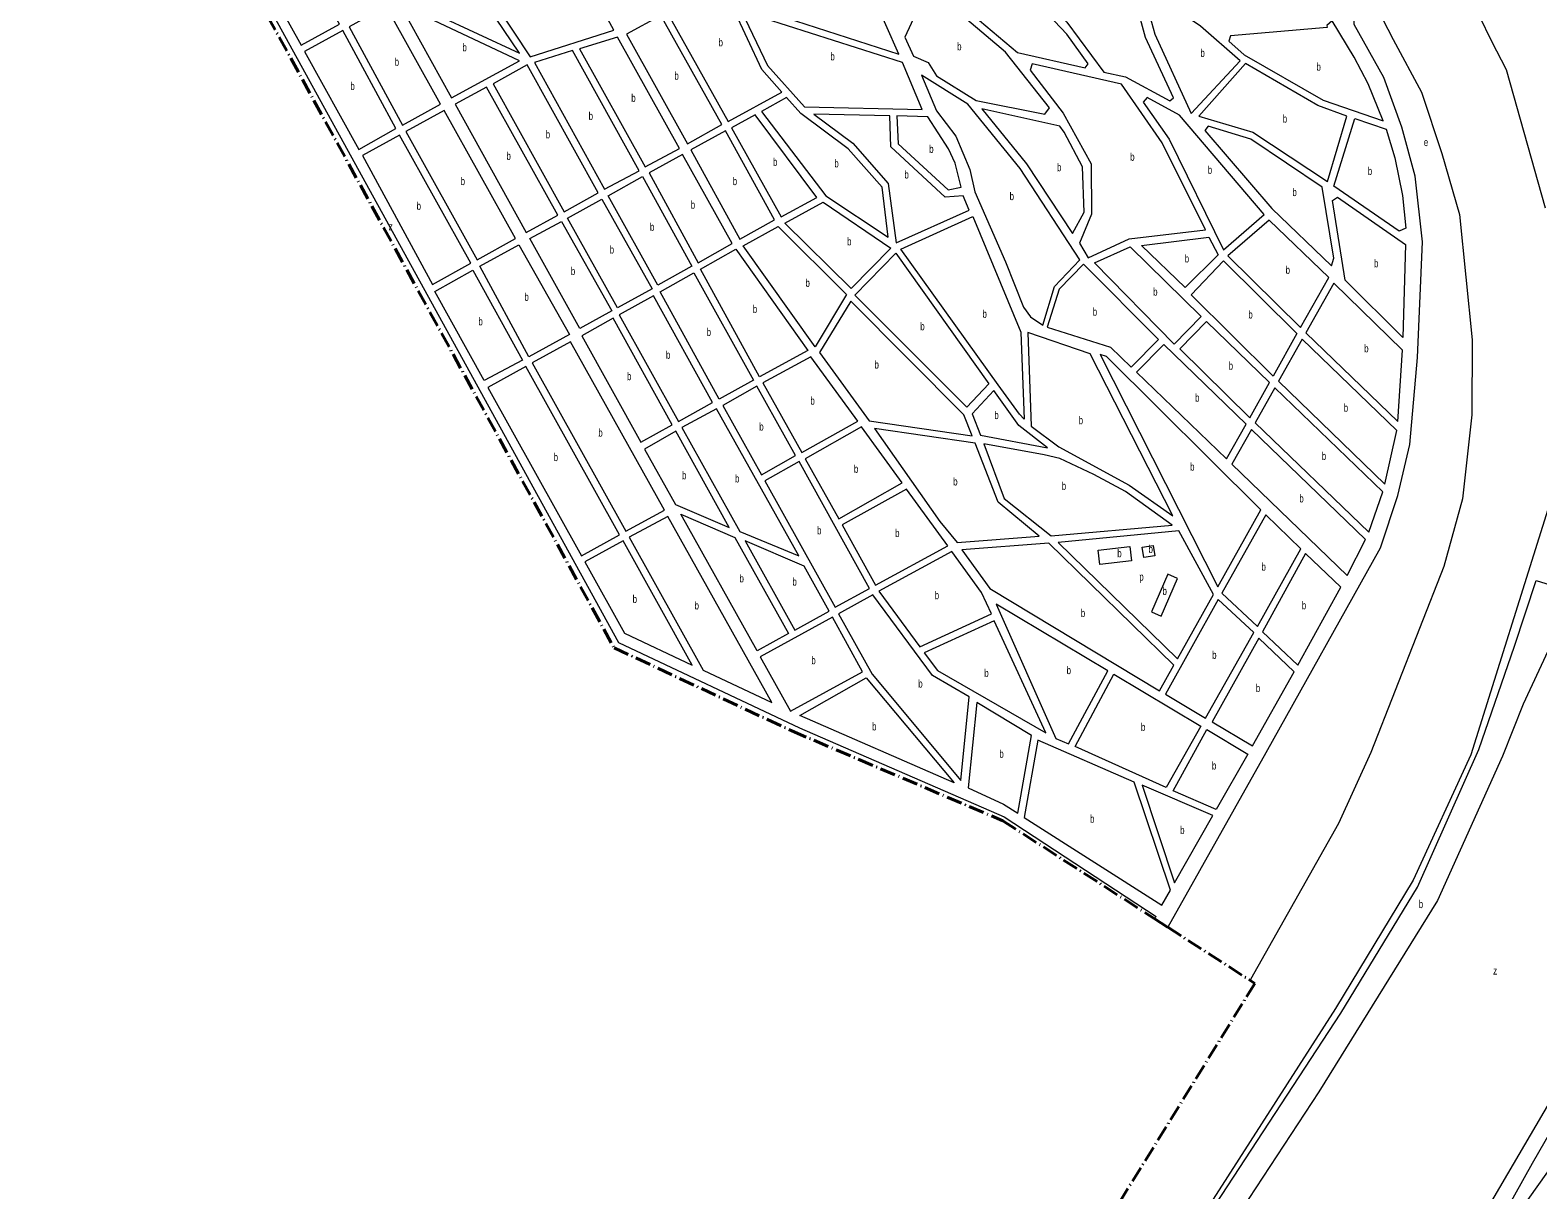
# Model space of a CAD drawing. Extents: x 639657 to 671642, y 222838 to 252123.
# Drawn here: x 652754 to 654679, y 226746 to 228228 of the extents above; entities that cross this region are included whole.
import ezdxf

# ---------------------------------------------------------------- set-up
doc = ezdxf.new("R2010")
doc.units = 0
doc.header["$LTSCALE"] = 4
doc.linetypes.add('DOT_DASHED', pattern=[7.7, 5, -1.2, 0.3, -1.2])
for name, color, linetype, lineweight in [('1', 7, 'Continuous', 13), ('21', 7, 'Continuous', 13), ('4', 7, 'DOT_DASHED', 40), ('5', 7, 'Continuous', 13), ('57', 7, 'Continuous', 35)]:
    doc.layers.add(name, color=color, linetype=linetype, lineweight=lineweight)
doc.layers.add('7', color=7, linetype='Continuous')

msp = doc.modelspace()

# ---------------------------------------------------------------- linework, layer by layer
at = {"layer": '1'}
for points in [[(652721.144, 228967.066), (652727.37, 228968.04), (652840.64, 228654.32), (653505.16, 227445.52), (653736.61, 227336.66), (653997.8, 227222.88), (654191.766, 227095.851), (654189.938, 227093.586), (654189.534, 227093.086)], [(654206.939, 227081.85), (654207.22, 227082.35), (654332.62, 227305.14), (654478.57, 227566.71), (654500.6, 227633.63), (654516.12, 227698.61), (654525.76, 227809.98), (654532.27, 227957.41), (654522.64, 228041.46), (654505.63, 228103.92), (654482.68, 228167.34), (654445.03, 228235.15), (654444.61, 228290.08), (654436.57, 228305.46)], [(654283.35, 226694.17), (654260.08, 226715.8), (654427.95, 226971.98), (654525.63, 227133.08), (654604.13, 227309.18), (654649.67, 227441.17), (654677.11, 227524.79), (654726.8, 227509.45), (654755.498, 227505.732)], [(654701.62, 226870.67), (654491.08, 226511.95), (654284.47, 226679.78), (654283.35, 226694.17)], [(654733.842, 226628.193), (654655.69, 226717.87), (654751.74, 226853.41), (654841.765, 226739.07)]]:
    msp.add_lwpolyline(points, dxfattribs=at)
for points in [[(653962.3, 228339.68), (654020.58, 228298.32), (654077.76, 228238.14), (654124.95, 228174.39), (654152.7, 228168.26), (654209.31, 228137.53), (654213.96, 228141.71), (654178.55, 228218.7), (654154.83, 228305.27), (654107.43, 228371.55), (654077.4, 228412.09)], [(653325.91, 228382.16), (653247.99, 228339.7), (653318.74, 228318.65), (653327.17, 228292.58), (653392.42, 228194.12), (653499.27, 228227.94), (653467.85, 228286.25)], [(653085.89, 228347.95), (653037.9, 228320.81), (653099.99, 228208.73), (653149.09, 228235.57)], [(653197.16, 228312.27), (653219.24, 228273), (653379.03, 228198.8), (653319.46, 228287.24), (653312.06, 228311.32), (653236.68, 228333.43)], [(653651.85, 228338.72), (653657.26, 228328.17), (653718.27, 228244.19), (653863.13, 228197.32), (653830.19, 228272.71), (653820.3, 228289.85), (653809.93, 228304.42), (653723.76, 228312.79)], [(653954.87, 228332.65), (653917.68, 228281.86), (654014.81, 228199.37), (654101.3, 228179.95), (654105.13, 228184.92), (654078, 228222.93), (654014, 228290.66)], [(653567.5, 228250.7), (653645.21, 228111.53), (653713.86, 228148.9), (653688.56, 228177.86), (653651.58, 228255.91), (653604.89, 228303.37)], [(653999.51, 228200.07), (653900.72, 228283.99), (653871.05, 228219.16), (653882.26, 228194.82), (653900.61, 228186.51), (653911.58, 228169.53), (653962.19, 228138.29), (654049.93, 228120.63), (654055.79, 228128.91)], [(654299.11, 228189), (654248.64, 228233.07), (654238.07, 228240.33), (654186.45, 228266.16), (654179.61, 228261.24), (654190.46, 228222.8), (654236.77, 228121.72)], [(653208.5, 228258.42), (653161.31, 228232.13), (653229.35, 228106.69), (653278.05, 228133.53)], [(653226.16, 228260.62), (653292.25, 228141.38), (653378.96, 228188.7)], [(653662.5, 228252.19), (653695.74, 228182.83), (653742.82, 228130.11), (653893.21, 228126.66), (653867.9, 228186.65)], [(653220.98, 228102.57), (653153.16, 228227.69), (653104.33, 228200.74), (653173.53, 228075.6)], [(653515.72, 228223.11), (653593.54, 228082.92), (653637.44, 228107.31), (653559.51, 228246.59)], [(654286.78, 228220.9), (654284.7, 228214.14), (654304.18, 228196.62), (654405.08, 228138.58), (654482.08, 228112.39), (654462.62, 228159.64), (654444.65, 228193.59), (654416.93, 228240.09), (654409.84, 228234.15), (654410.48, 228231.58)], [(653455.49, 228204.3), (653539.52, 228053.6), (653583.04, 228076.7), (653504.14, 228219.26)], [(653398.25, 228186.89), (653487.38, 228024.94), (653531.59, 228048.42), (653446.69, 228201.85)], [(653345.08, 228159.46), (653435.88, 227995.96), (653479.5, 228020.29), (653388.76, 228183.64)], [(653951.24, 228133.44), (653892.18, 228170.69), (653911.43, 228124.85), (653936.04, 228092.56), (653953.92, 228049.93), (653960.42, 228021.44), (653999.49, 227932.06), (654022.48, 227874.12), (654031.49, 227861.78), (654047.1, 227851.02), (654062.33, 227900.38), (654094.39, 227934.68), (654018.16, 228051.31)], [(654033.68, 228185.04), (654030.94, 228176.7), (654073.12, 228122.15), (654108.79, 228057.1), (654109.55, 227992.87), (654093.95, 227955.92), (654105.3, 227937.31), (654157.52, 227961.3), (654254.97, 227973.06), (654199.65, 228084.18), (654147.67, 228158.91)], [(654410.8, 228034.62), (654435.63, 228117.99), (654398.33, 228131.68), (654306.12, 228185.32), (654246.46, 228118.2), (654315.4, 228097.6)], [(653296.68, 228133.28), (653387.59, 227969.46), (653427.78, 227991.68), (653336.88, 228155.24)], [(653687.75, 228124.2), (653770.17, 228016.2), (653849.58, 227963.44), (653842.09, 228027.27), (653798.83, 228076.51), (653738.24, 228121.5), (653720.06, 228142.1)], [(654278.1, 227947.17), (654329.7, 227992.39), (654221.7, 228119.55), (654180.63, 228141.87), (654175.26, 228136.23), (654208.49, 228088.76)], [(653233.61, 228098.46), (653324.94, 227934.63), (653373.82, 227961.72), (653282.48, 228125.55)], [(653649.64, 228103.33), (653712.86, 227989.39), (653758.79, 228014.27), (653679.87, 228119.93)], [(653860.09, 227956.18), (653953.32, 227998.1), (653945.46, 228016.49), (653922.64, 228014.53), (653853.22, 228079.13), (653851.94, 228118.5), (653754.94, 228120.86), (653804.39, 228083.46), (653849.91, 228031.92)], [(653860.64, 228118.37), (653862.39, 228082.66), (653926.42, 228024.1), (653942.89, 228027.38), (653935.31, 228058.13), (653926.92, 228076.62), (653900.18, 228117.28)], [(653969.34, 228127.38), (654026.21, 228057.22), (654085.14, 227968.16), (654099.99, 227995.38), (654097.95, 228053.5), (654074.4, 228097.88), (654069.04, 228105.46)], [(654510.76, 227975.22), (654502.24, 227971.13), (654418.82, 228028.75), (654445.8, 228115.07), (654485.89, 228101.71), (654496.87, 228064.89), (654506.46, 228016.64)], [(653178.58, 228067.78), (653267.77, 227903.06), (653316.85, 227930.41), (653225.62, 228094.02)], [(653597.76, 228075.04), (653660.24, 227960.88), (653704.5, 227985.76), (653641.76, 228099.22)], [(654339.59, 228000.39), (654415.79, 227926.83), (654418.72, 227936.67), (654403.85, 228027.39), (654312.78, 228088.57), (654258.32, 228105.2), (654254.28, 228099.97)], [(653544.49, 228045.84), (653607.23, 227930.88), (653650.53, 227955.27), (653586.88, 228068.98)], [(653555.65, 227902.39), (653491.92, 228016.53), (653535.92, 228040.92), (653598.82, 227926.39)], [(653503.83, 227873.24), (653440.31, 227987.65), (653483.83, 228012.04), (653548.18, 227897.45)], [(653802.32, 227897.82), (653717.72, 227981.41), (653766.81, 228008.29), (653853.29, 227949.44)], [(654433.45, 227908.82), (654417.19, 228010.23), (654423.39, 228014.54), (654510.29, 227954.23), (654506.84, 227835.57)], [(653455.9, 227846.69), (653392.13, 227961.69), (653432.7, 227983.65), (653496.65, 227869.27)], [(653990.28, 227774.73), (653866.02, 227948.41), (653957.79, 227990), (654019.09, 227842.14), (654023.41, 227731.07), (654017.54, 227737.22)], [(654412.29, 227912.18), (654336.37, 227985.17), (654283.6, 227939.82), (654376.37, 227848.32)], [(653664.36, 227952.38), (653709.42, 227977.08), (653796.38, 227890.45), (653756.61, 227823.28)], [(654228.92, 227899.08), (654173.06, 227952.87), (654259.24, 227963.41), (654271.18, 227941.01)], [(653328.15, 227926.32), (653377.93, 227953.74), (653442.6, 227839.13), (653390.76, 227810.73)], [(653610.03, 227922.48), (653654.97, 227948.35), (653747.1, 227818.91), (653685.31, 227785.13)], [(653807.02, 227889.49), (653859.34, 227943.09), (653978.33, 227776.31), (653950.35, 227746.24)], [(654113.26, 227930.68), (654158.85, 227951.05), (654249.35, 227862.28), (654214.76, 227826.65)], [(653270.59, 227894.23), (653319.24, 227921.6), (653382.87, 227806.44), (653333.65, 227780.25)], [(654194.84, 227832.75), (654098.96, 227928.97), (654068.12, 227897.08), (654052.73, 227848.5), (654133.53, 227822.88), (654160.08, 227797.47)], [(654236.55, 227889.85), (654277.81, 227933.29), (654371.72, 227840.34), (654341.6, 227786.02)], [(653558.51, 227893.85), (653601.39, 227917.93), (653677.57, 227781), (653633.94, 227756.75)], [(654418.98, 227904.9), (654383.15, 227841.47), (654500.65, 227728.04), (654506.43, 227818.99)], [(653506.12, 227864.42), (653581.82, 227728), (653625.45, 227752.35), (653549.96, 227888.4)], [(653801.87, 227881.85), (653762.19, 227816.08), (653825.25, 227728.76), (653957.15, 227709.66), (653946.48, 227736.74)], [(653458.41, 227837.65), (653533.73, 227701.6), (653573.92, 227723.97), (653498.65, 227860.13)], [(654256.08, 227855.91), (654222.18, 227820.91), (654311.64, 227732.61), (654336.83, 227777.88)], [(653514.86, 227587.9), (653563.86, 227614.62), (653444.11, 227829.65), (653395.16, 227803.1)], [(654028.11, 227841.62), (654032.49, 227721.96), (654067.72, 227695.58), (654157.48, 227646.66), (654213.26, 227607.62), (654107.78, 227814.53)], [(654201.77, 227826.61), (654166.65, 227791.1), (654281.69, 227680.32), (654307.09, 227724.85)], [(654378.5, 227833.22), (654348.27, 227779.49), (654483.98, 227647.89), (654499.31, 227716.67)], [(653689.6, 227777.5), (653739.44, 227688.47), (653810.85, 227728.66), (653750.91, 227810.77)], [(654120.59, 227813.85), (654270.77, 227516.78), (654325.53, 227615.05), (654128.59, 227811.07)], [(653387.1, 227798.43), (653338.48, 227771.44), (653458.01, 227556.57), (653506.64, 227583.34)], [(653638.55, 227748.53), (653688.13, 227660.04), (653731.54, 227684.72), (653682.08, 227773)], [(654016.66, 227723.1), (653984.61, 227767.7), (653957.17, 227737.89), (653967.44, 227710.49), (654053.01, 227694.59)], [(654343.61, 227771.25), (654318.37, 227726.29), (654463.49, 227586.75), (654481.62, 227638.35)], [(653630.28, 227744.08), (653586.22, 227720.21), (653660.26, 227587.43), (653735.44, 227556.29)], [(653646.67, 227592.65), (653578.41, 227715.84), (653538.68, 227692.77), (653578.26, 227621.97)], [(653815.74, 227721.35), (653743.52, 227680.57), (653786.66, 227603.74), (653867.68, 227649.5)], [(653990.37, 227625.16), (653960.85, 227700.52), (653832.22, 227719.24), (653915.89, 227600.38), (653937.69, 227573.53), (654042.35, 227581.71)], [(654313.87, 227718.05), (654288.64, 227673.47), (654435.83, 227531.34), (654459.31, 227577.49)], [(653972.04, 227699.59), (653997.8, 227629.89), (654058.02, 227581.85), (654212.51, 227595.71), (654152.77, 227638.69), (654112.2, 227660.42), (654069.04, 227680.71), (654049.1, 227685.59)], [(653735.89, 227676.87), (653692.21, 227652.41), (653781.91, 227490.94), (653825.81, 227514.55)], [(653873.32, 227641.82), (653790.84, 227595.84), (653833.49, 227519), (653925.86, 227569.38)], [(653700.94, 227369.17), (653568.37, 227606.78), (653518.94, 227580.11), (653613.53, 227410.27)], [(653585.08, 227609.77), (653654.08, 227579.81), (653722.48, 227457.2), (653682.24, 227435.2)], [(654331.89, 227608.79), (654275.99, 227508.87), (654321.34, 227466.18), (654376.54, 227565.51)], [(653599.35, 227416.77), (653511.15, 227575.6), (653462.25, 227548.67), (653512.79, 227457.81)], [(653667.07, 227575.51), (653730.38, 227461.38), (653774.17, 227485.85), (653742.63, 227543.18)], [(654220.84, 227588.48), (654066.88, 227573.38), (654219.2, 227424.73), (654265.19, 227507.15)], [(653981.72, 227482.54), (653968.9, 227509.73), (653931.22, 227562.07), (653837.89, 227511.21), (653890.16, 227440.06)], [(653943.98, 227564.2), (653979.48, 227514.87), (654196.24, 227384.16), (654214.71, 227416.86), (654054.8, 227572.63)], [(654382.89, 227559.47), (654327.74, 227459.33), (654373.09, 227416.91), (654427.87, 227516.46)], [(653953.18, 227376.33), (653906.52, 227403.47), (653830.32, 227506.7), (653786.42, 227482.24), (653829.23, 227405.24), (653942.48, 227269.63)], [(654271.28, 227500.68), (654204.1, 227379.51), (654254.99, 227348.97), (654316.73, 227458.42)], [(653724.89, 227357.88), (653817.04, 227408.42), (653778.47, 227478.05), (653686.16, 227427.3)], [(653987.44, 227494.5), (654063.89, 227323.01), (654080.06, 227316.11), (654130.29, 227409.56)], [(653985.14, 227473.29), (653895.48, 227432.59), (653912.76, 227409.75), (654051.09, 227330.13)], [(654323.19, 227451.46), (654263.39, 227344.37), (654315.19, 227313.51), (654368.22, 227408.35)], [(653737.05, 227352.41), (653821.66, 227400.52), (653933.84, 227266.32)], [(654088.72, 227312.81), (654138.05, 227405.07), (654249.06, 227338.84), (654204.56, 227260.43)], [(654032.68, 227326.99), (653962.92, 227369.17), (653951.78, 227260.07), (653997.18, 227239.24), (654015.28, 227227.76)], [(654256.67, 227334.42), (654309.1, 227303.14), (654268.49, 227232.52), (654213.51, 227256.3)], [(654040.9, 227320.86), (654023.21, 227222.22), (654199.42, 227110.18), (654210.31, 227129.49), (654163.67, 227267.47)], [(654173.91, 227263.4), (654215.38, 227138.71), (654264.13, 227224.92)]]:
    msp.add_lwpolyline(points, close=True, dxfattribs=at)
at = {"layer": '21'}
for points in [[(654117.83, 227563.764), (654158.27, 227568.581), (654160.465, 227550.149), (654120.025, 227545.332)], [(654174.072, 227567.395), (654188.191, 227569.75), (654190.4, 227556.503), (654176.281, 227554.148)], [(654185.865, 227484.797), (654198.361, 227479.328), (654219.428, 227527.458), (654206.932, 227532.927)]]:
    msp.add_lwpolyline(points, close=True, dxfattribs=at)
msp.add_lwpolyline([(654726.8, 227509.45), (654726.567, 227508.95), (654660.463, 227367.064), (654634.185, 227300.316), (654551.311, 227116.251), (654399.713, 226871.506), (654283.678, 226694.67), (654283.35, 226694.17)], dxfattribs=at)
at = {"layer": '4'}
for points in [[(652721.144, 228967.066), (652835.14, 228651.18), (653499.57, 227439.02), (653726.56, 227332.83), (653996.15, 227217.92), (654189.534, 227093.086), (654206.939, 227081.85), (654311.793, 227014.164), (654317.98, 227010.17)], [(654317.98, 227010.17), (654000.55, 226496.84), (653818.04, 226189.89), (653782.58, 226116.04), (653860.32, 226050.09), (653868.888, 226045.776), (653873.145, 226043.632), (653912.63, 226023.75)]]:
    msp.add_lwpolyline(points, dxfattribs=at)
at = {"layer": '5'}
for p, q in [((654455.98, 228291.32), (654494.64, 228216.22)), ((654494.64, 228216.22), (654530.62, 228148.76)), ((654639.37, 228177.51), (654620.76, 228213.35)), ((654689.03, 228000.58), (654639.37, 228177.51)), ((654530.62, 228148.76), (654556.92, 228070.3)), ((654556.92, 228070.3), (654579.35, 227992.35)), ((654579.35, 227992.35), (654595.65, 227832.6)), ((654595.65, 227832.6), (654594.95, 227736.69)), ((654594.95, 227736.69), (654583.4, 227629.19)), ((654583.4, 227629.19), (654559.5, 227543)), ((654692.06, 227615.68), (654593.84, 227302.28)), ((654559.5, 227543), (654466.01, 227305.14)), ((654466.01, 227305.14), (654424.79, 227214.51)), ((654593.84, 227302.28), (654520.02, 227141.88)), ((654520.02, 227141.88), (654420.84, 226977.98)), ((654420.84, 226977.98), (654250.42, 226712.12))]:
    msp.add_line(p, q, dxfattribs=at)
for points in [[(654620.76, 228213.35), (654604.839, 228245.802), (654600.13, 228255.4)], [(654424.79, 227214.51), (654312.394, 227015.23), (654311.793, 227014.164)]]:
    msp.add_lwpolyline(points, dxfattribs=at)
at = {"layer": '57', "lineweight": 13}
msp.add_lwpolyline([(655165.526, 228000), (655181.09, 227941.941), (655194.923, 227871.571), (655193.449, 227841.095), (655179.97, 227779.868), (655135.92, 227649.743), (655093.324, 227538.13), (655044.474, 227432.221), (654964.262, 227296.151), (654871.478, 227130.757), (654764.135, 226940.026), (654672.214, 226780.043), (654551.164, 226563.406), (654442.404, 226376.38), (654342.782, 226207.575), (654245.74, 226049.305), (654143.289, 225890.757), (654115.637, 225846.409)], dxfattribs=at)

# ---------------------------------------------------------------- texts
at = {"layer": '7'}
for s, width, p in [('b', 0.75, (653306.016, 228201)), ('b', 0.75, (653633.095, 228207.45)), ('b', 0.75, (653937.842, 228202.31)), ('b', 0.75, (653219.474, 228182.555)), ('b', 0.75, (653775.891, 228189.425)), ('b', 0.75, (654248.567, 228193.94)), ('b', 0.75, (653576.706, 228164.755)), ('b', 0.75, (654396.722, 228176.24)), ('b', 0.75, (653162.929, 228151.645)), ('b', 0.75, (653521.658, 228136.43)), ('b', 0.75, (653467.167, 228113.395)), ('b', 0.75, (654353.622, 228109.97)), ('b', 0.75, (653412.327, 228089.8)), ('b', 0.75, (653902.123, 228071.235)), ('e', 0.75, (654533.81, 228079.904)), ('b', 0.75, (653362.273, 228062.35)), ('b', 0.75, (653702.633, 228054.66)), ('b', 0.75, (653780.974, 228052.77)), ('b', 0.75, (654065.307, 228047.77)), ('b', 0.75, (654158.829, 228061.175)), ('b', 0.75, (654257.832, 228044.52)), ('b', 0.75, (653303.713, 228030.09)), ('b', 0.75, (653651.196, 228030.05)), ('b', 0.75, (653870.47, 228038.52)), ('b', 0.75, (654462.253, 228043.1)), ('b', 0.75, (654004.824, 228010.855)), ('b', 0.75, (654365.959, 228016.015)), ('b', 0.75, (653247.466, 227998.54)), ('b', 0.75, (653597.538, 227999.93)), ('z', 0.8, (653211.607, 227972.213)), ('b', 0.75, (653545.468, 227971.655)), ('b', 0.75, (653797.198, 227953.055)), ('b', 0.75, (653494.051, 227942.64)), ('b', 0.75, (654228.428, 227931.245)), ('b', 0.75, (653444.457, 227915.17)), ('b', 0.75, (654357.269, 227916.745)), ('b', 0.75, (654470.144, 227925.055)), ('b', 0.75, (653744.137, 227900.18)), ('b', 0.75, (653385.153, 227882.235)), ('b', 0.75, (654188.167, 227888.85)), ('b', 0.75, (653676.819, 227866.74)), ('b', 0.75, (653970.177, 227860.535)), ('b', 0.75, (654110.935, 227863.22)), ('b', 0.75, (654309.653, 227859.655)), ('b', 0.75, (653326.42, 227850.925)), ('b', 0.75, (653617.913, 227837.34)), ('b', 0.75, (653890.716, 227844.665)), ('b', 0.75, (654457.658, 227816.47)), ('b', 0.75, (653565.889, 227808.2)), ('b', 0.75, (653832.268, 227795.755)), ('b', 0.75, (654284.53, 227794.26)), ('b', 0.75, (653516.158, 227780.865)), ('b', 0.75, (653750.378, 227749.62)), ('b', 0.75, (654241.603, 227753.465)), ('b', 0.75, (654431.486, 227740.555)), ('b', 0.75, (653685.104, 227716.52)), ('b', 0.75, (653985.288, 227731.145)), ('b', 0.75, (654093.004, 227724.62)), ('b', 0.75, (653479.526, 227708.775)), ('b', 0.75, (654403.479, 227679)), ('b', 0.75, (653422.523, 227677.5)), ('b', 0.75, (653805.945, 227662.545)), ('b', 0.75, (654235.355, 227665.315)), ('b', 0.75, (653586.378, 227654.245)), ('b', 0.75, (653654.063, 227650.185)), ('b', 0.75, (653932.781, 227646.385)), ('b', 0.75, (654071.389, 227640.72)), ('b', 0.75, (654374.809, 227624.695)), ('b', 0.75, (653758.828, 227583.905)), ('b', 0.75, (653858.632, 227580.41)), ('b', 0.75, (654142.322, 227554.687)), ('b', 0.75, (654182.236, 227560.133)), ('b', 0.75, (654326.482, 227537.485)), ('b', 0.75, (653659.86, 227522.485)), ('b', 0.75, (653727.481, 227518.445)), ('p', 0.75, (654170.443, 227524.735)), ('b', 0.75, (654200.095, 227506.605)), ('b', 0.75, (653523.347, 227496.185)), ('b', 0.75, (653602.454, 227487.975)), ('b', 0.75, (653909.164, 227501.065)), ('b', 0.75, (654377.974, 227488.19)), ('b', 0.75, (654095.754, 227478.395)), ('b', 0.75, (653751.56, 227417.965)), ('b', 0.75, (654263.502, 227424.825)), ('b', 0.75, (653972.422, 227401.71)), ('b', 0.75, (654077.603, 227405.305)), ('b', 0.75, (653888.161, 227388.165)), ('b', 0.75, (654319.216, 227382.485)), ('b', 0.75, (653829.104, 227333.42)), ('b', 0.75, (654172.493, 227332.75)), ('b', 0.75, (653991.689, 227298.465)), ('b', 0.75, (654263.155, 227283.47)), ('b', 0.75, (654107.489, 227215.52)), ('b', 0.75, (654222.64, 227201.055)), ('b', 0.75, (654527.271, 227106.448)), ('z', 0.8, (654622.273, 227021.495))]:
    msp.add_text(s, height=10, dxfattribs=dict(at, width=width)).set_placement(p)

doc.saveas('drawing.dxf')
